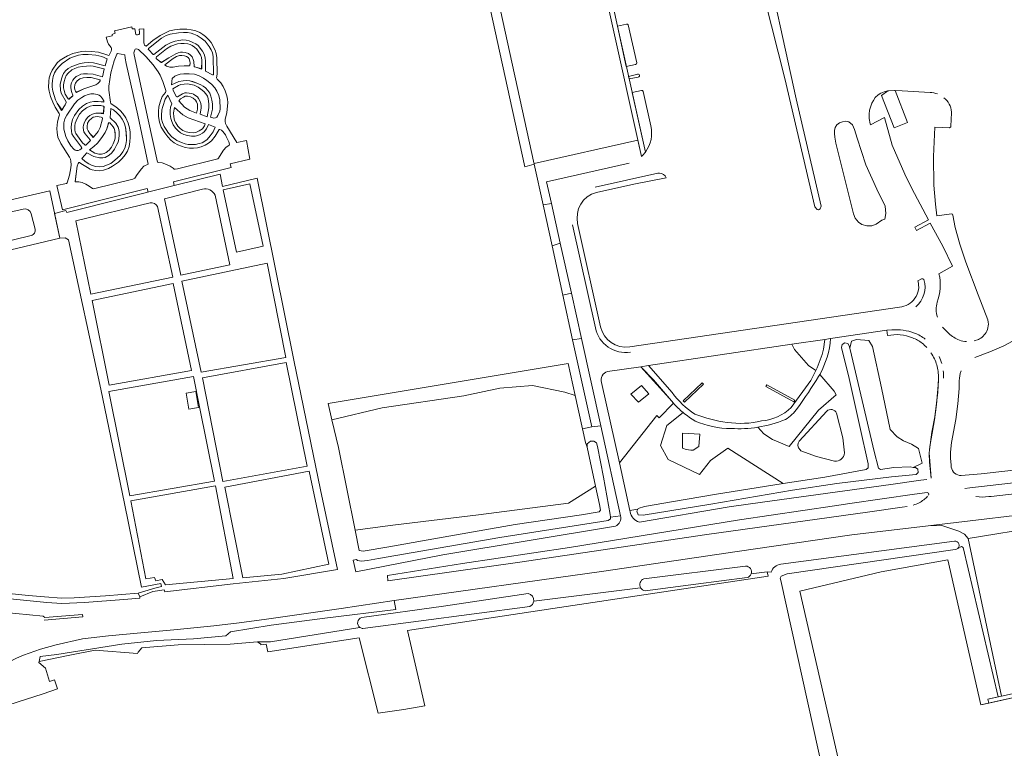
# Model space of a CAD drawing. Header units: metres. Extents: x 209813 to 223847, y 571801 to 587119.
# Tile 308 of 656: x 220373 to 220684, y 576480 to 576710. Entities that reach past the tile are written whole.
import ezdxf

# ---------------------------------------------------------------- set-up
doc = ezdxf.new("R2010")
doc.units = ezdxf.units.M
for name, color, linetype, lineweight in [('B-RO-GR-BEPLANTING_CULTUUR_BOSPLANTSOEN-GV', 8, 'Continuous', 0), ('B-RO-GR-BEPLANTING_CULTUUR_HEESTERS-GV', 8, 'Continuous', 0), ('B-RO-GR-BEPLANTING_CULTUUR_ROOS-GV', 8, 'Continuous', 0), ('B-RO-GR-GRAS-GV', 8, 'Continuous', 0), ('B-RO-GR-GROENVOORZIENING-GV', 8, 'Continuous', 0), ('B-RO-GR-HAAG-GV', 8, 'Continuous', 0), ('B-RO-OG-TERREIN_CULTUURSCHEIDING-GV', 8, 'Continuous', 0), ('B-RO-OG-TERREIN_ONBEGROEID-GV', 8, 'Continuous', 0), ('B-RO-OG-WATER_GREPPEL-GV', 8, 'Continuous', 0), ('B-RO-OG-WEG-GV', 8, 'Continuous', 0), ('B-RO-VH-VERHARDING_HALFVERHARDING-GV', 8, 'Continuous', 0), ('B-RO-VH-VERHARDING_HALFVERHARDING_GRIND-GV', 8, 'Continuous', 0), ('B-RO-VH-VERHARDING_OPEN-GV', 8, 'Continuous', 0), ('B-RO-VH-VERHARDING_PUIN-GV', 8, 'Continuous', 0), ('B-RO-VH-VERHARDING_TEGEL-GV', 8, 'Continuous', 0)]:
    doc.layers.add(name, color=color, linetype=linetype, lineweight=lineweight)

msp = doc.modelspace()

# ---------------------------------------------------------------- linework, layer by layer
at = {"layer": 'B-RO-GR-BEPLANTING_CULTUUR_BOSPLANTSOEN-GV', "flags": 128}
for points in [[(220655.171, 576568.686), (220657.983, 576570.049), (220656.827, 576574.672), (220654.708, 576576.021), (220652.107, 576577.08), (220650.181, 576578.332), (220647.966, 576580.644), (220645.172, 576593.839), (220642.379, 576606.842), (220641.223, 576608.768), (220637.274, 576609.057), (220635.733, 576608.576), (220635.168, 576606.316), (220635.726, 576604.122), (220642.823, 576573.652), (220644.255, 576568.386), (220644.839, 576568.05), (220649.082, 576568.618), (220654.21, 576568.799)], [(220470.202, 576588.852), (220471.412, 576583.738), (220487.284, 576587.537), (220513.133, 576591.278), (220524.527, 576593.659), (220534.901, 576594.509), (220545.104, 576592.468), (220548.323, 576591.396), (220546.1, 576601.532)], [(220480.086, 576542.405), (220481.371, 576542.244), (220489.459, 576543.582), (220504.866, 576546.279), (220529.38, 576550.626), (220550.366, 576553.701), (220555.914, 576554.665), (220556.3, 576555.115), (220556.056, 576556.919), (220554.788, 576562.781), (220546.275, 576557.408), (220517.829, 576553.628), (220490.679, 576550.401), (220478.792, 576548.791)]]:
    msp.add_lwpolyline(points, close=True, dxfattribs=at)
for points in [[(220579.409, 576588.93), (220574.895, 576584.321), (220574.121, 576585.094), (220562.325, 576570.062), (220565.666, 576555.058)], [(220565.666, 576555.058), (220568.117, 576555.48), (220568.225, 576555.703), (220570.265, 576556.297), (220579.389, 576557.898), (220592.406, 576560.136), (220614.081, 576563.534), (220596.562, 576574.703), (220591.145, 576570.834), (220587.608, 576566.412), (220577.769, 576571.166), (220575.337, 576575.587), (220577.327, 576581.889), (220582.486, 576585.997)], [(220615.34, 576535.031), (220613.475, 576534.268), (220613.092, 576533.679), (220613.346, 576532.898), (220637.153, 576425.095), (220642.82, 576426.714), (220641.293, 576433.928), (220619.414, 576529.545), (220645.092, 576535.686), (220666.178, 576539.49), (220676.617, 576493.682), (220679.063, 576494.22), (220678.795, 576495.483), (220682.036, 576496.191), (220671.042, 576543.341), (220670.469, 576543.708), (220669.259, 576543.04)], [(220668.913, 576542.849), (220668.492, 576542.722), (220615.34, 576535.031)], [(220541.311, 576524.043), (220609.373, 576534.281), (220609.064, 576535.642), (220603.932, 576534.998)], [(220602.702, 576533.856), (220586.513, 576531.752), (220570.452, 576529.63)], [(220480.315, 576518.071), (220452.063, 576513.57), (220447.92, 576513.526), (220448.955, 576512.808), (220449.006, 576512.6), (220450.648, 576512.784), (220451.192, 576510.448), (220480.087, 576514.834), (220486.014, 576491.059), (220494.221, 576492.163), (220500.834, 576493.321), (220495.339, 576517.128), (220541.311, 576524.043)], [(220534.004, 576524.735), (220481.258, 576517.738)]]:
    msp.add_lwpolyline(points, dxfattribs=at)
at = {"layer": 'B-RO-GR-BEPLANTING_CULTUUR_BOSPLANTSOEN-GV'}
for points in [[(220582.486, 576585.997, -0.036268), (220579.409, 576588.93)], [(220669.259, 576543.04, -0.0773961), (220668.913, 576542.849)], [(220603.932, 576534.998, -0.2403169), (220602.702, 576533.856)], [(220570.452, 576529.63, -0.2266055), (220569.029, 576530.62)], [(220535.239, 576526.381, -0.2528919), (220534.004, 576524.735)], [(220481.258, 576517.738, -0.145488), (220480.315, 576518.071)]]:
    msp.add_lwpolyline(points, format="xyb", dxfattribs=at)
at = {"layer": 'B-RO-GR-BEPLANTING_CULTUUR_HEESTERS-GV', "flags": 128}
for points in [[(220564.537, 576708.722), (220561.691, 576708.058), (220564.51, 576695.358), (220567.417, 576695.913)], [(220567.793, 576696.496), (220565.141, 576708.441)], [(220568.172, 576692.848), (220565.231, 576692.111), (220565.385, 576691.418), (220568.252, 576691.907)], [(220568.704, 576692.391), (220568.681, 576692.495)], [(220569.259, 576687.772), (220566.352, 576687.065), (220570.529, 576668.248)], [(220572.22, 576676.553), (220569.795, 576687.476)], [(220569.292, 576666.901), (220568.159, 576672.005), (220535.326, 576664.673), (220535.367, 576664.485)], [(220535.367, 576664.485), (220538.186, 576651.631), (220540.837, 576652.083), (220539.323, 576658.911), (220565.388, 576664.746)], [(220606.038, 576581.347), (220607.948, 576579.235), (220610.712, 576577.467), (220616.018, 576575.256), (220625.304, 576586.753), (220630.831, 576591.617), (220630.168, 576592.722), (220625.693, 576598.049), (220625.315, 576597.382)]]:
    msp.add_lwpolyline(points, dxfattribs=at)
at = {"layer": 'B-RO-GR-BEPLANTING_CULTUUR_HEESTERS-GV'}
for points in [[(220565.141, 576708.441, 0.338536), (220564.537, 576708.722)], [(220567.417, 576695.913, 0.3302469), (220567.793, 576696.496)], [(220568.252, 576691.907, 1.0514794), (220568.046, 576692.947)], [(220569.795, 576687.476, 0.3800788), (220569.259, 576687.772)], [(220570.529, 576668.248, 0.2277405), (220572.22, 576676.553)], [(220625.315, 576597.382, -0.0211127), (220618.576, 576587.365)], [(220618.576, 576587.365, -0.0939347), (220614.78, 576583.762)]]:
    msp.add_lwpolyline(points, format="xyb", dxfattribs=at)
at = {"layer": 'B-RO-GR-BEPLANTING_CULTUUR_HEESTERS-GV', "flags": 128}
for points in [[(220543.636, 576639.465), (220541.032, 576638.651), (220544.442, 576623.102), (220547.137, 576623.679)], [(220547.541, 576608.968), (220553.567, 576581.488), (220556.43, 576581.777), (220550.301, 576609.41)]]:
    msp.add_lwpolyline(points, close=True, dxfattribs=at)
at = {"layer": 'B-RO-GR-BEPLANTING_CULTUUR_ROOS-GV', "flags": 128}
msp.add_lwpolyline([(220626.882, 576606.03), (220627.309, 576609.109), (220616.836, 576607.557), (220617.676, 576605.877), (220622.098, 576600.902), (220624.455, 576599.302)], dxfattribs=at)
at = {"layer": 'B-RO-GR-BEPLANTING_CULTUUR_ROOS-GV'}
msp.add_lwpolyline([(220624.455, 576599.302, 0.0402909), (220626.882, 576606.03)], format="xyb", dxfattribs=at)
at = {"layer": 'B-RO-GR-GRAS-GV', "flags": 128}
for points in [[(220660.543, 576687.127), (220651.736, 576687.645), (220649.512, 576687.758), (220653.421, 576677.603), (220649.235, 576675.99), (220645.172, 576686.136), (220647.201, 576687.59), (220646.012, 576687.355), (220644.933, 576686.933), (220644.081, 576686.389), (220643.229, 576685.525), (220642.619, 576684.616), (220642.131, 576683.737), (220641.397, 576681.492), (220641.302, 576680.277), (220641.314, 576678.865), (220641.629, 576677.179), (220641.719, 576676.894)], [(220667.106, 576676.419), (220667.283, 576680.674), (220667.276, 576680.917)], [(220641.719, 576676.894), (220646.126, 576679.17), (220648.542, 576670.519), (220652.543, 576661.293), (220654.799, 576656.791), (220660.077, 576646.898), (220655.694, 576644.524), (220656.289, 576643.467), (220660.575, 576645.826), (220664.536, 576638.604), (220667.632, 576632.208), (220663.354, 576629.87)], [(220667.256, 576648.734), (220662.719, 576648.166), (220662.232, 576651.856), (220661.735, 576657.85), (220661.655, 576666.846), (220662.019, 576676.161), (220666.623, 576675.997)], [(220678.949, 576614.543), (220678.741, 576615.292), (220675.686, 576623.204), (220671.844, 576633.502), (220669.932, 576639.232), (220668.518, 576644.504), (220667.781, 576648.354)], [(220664.511, 576613.012), (220666.459, 576610.962)], [(220674.426, 576608.688), (220675.835, 576609.07), (220676.144, 576609.231)]]:
    msp.add_lwpolyline(points, dxfattribs=at)
at = {"layer": 'B-RO-GR-GRAS-GV'}
for points in [[(220662.873, 576686.646, 0.0810295), (220660.543, 576687.127)], [(220667.276, 576680.917, 0.2207832), (220664.893, 576685.473)], [(220666.623, 576675.997, 0.4296001), (220667.106, 576676.419)], [(220667.781, 576648.354, 0.4095257), (220667.256, 576648.734)], [(220663.354, 576629.87, -0.1488446), (220662.774, 576620.825)], [(220662.774, 576620.825, 0.1442822), (220662.858, 576616.139)], [(220676.144, 576609.231, 0.1740358), (220678.645, 576612.213)], [(220678.645, 576612.213, 0.1081061), (220678.949, 576614.543)], [(220666.459, 576610.962, 0.0929682), (220669.81, 576608.878)], [(220669.81, 576608.878, 0.0714759), (220672.074, 576608.418)]]:
    msp.add_lwpolyline(points, format="xyb", dxfattribs=at)
at = {"layer": 'B-RO-GR-GRAS-GV', "flags": 128}
msp.add_lwpolyline([(220630.773, 576671.103), (220636.335, 576648.771), (220636.878, 576647.358), (220637.892, 576646.141), (220638.998, 576645.364), (220640.576, 576644.935), (220642.14, 576644.991), (220643.477, 576645.474), (220645.333, 576646.729), (220646.229, 576647.061), (220646.522, 576648.837), (220646.3, 576651.16), (220643.687, 576656.587), (220640.245, 576664.308), (220637.488, 576672.711), (220636.644, 576675.385), (220635.965, 576676.859), (220634.844, 576677.803), (220633.842, 576678.049), (220632.87, 576677.884), (220631.943, 576677.477), (220631.076, 576676.887), (220630.558, 576676.099), (220630.313, 576675.143), (220630.325, 576674.171), (220630.444, 576672.987)], close=True, dxfattribs=at)
at = {"layer": 'B-RO-GR-GROENVOORZIENING-GV'}
msp.add_lwpolyline([(220376.393, 576641.946, 0.4147032), (220377.604, 576643.951)], format="xyb", dxfattribs=at)
at = {"layer": 'B-RO-GR-GROENVOORZIENING-GV', "flags": 128}
msp.add_lwpolyline([(220364.659, 576639.084), (220376.393, 576641.946)], dxfattribs=at)
for points in [[(220588.949, 576594.984), (220588.537, 576595.42), (220582.501, 576589.718), (220582.913, 576589.282)], [(220617.788, 576589.952), (220608.893, 576594.768), (220608.607, 576594.241), (220617.502, 576589.424)], [(220695.951, 576497.938), (220782.865, 576517.068), (220799.961, 576520.928), (220799.704, 576522.216), (220739.306, 576508.901), (220724.859, 576505.736), (220708.036, 576501.874), (220678.795, 576495.483), (220679.063, 576494.22)]]:
    msp.add_lwpolyline(points, close=True, dxfattribs=at)
at = {"layer": 'B-RO-GR-HAAG-GV', "flags": 128}
msp.add_lwpolyline([(220608.893, 576594.768), (220608.607, 576594.241), (220617.502, 576589.424), (220617.788, 576589.952)], close=True, dxfattribs=at)
at = {"layer": 'B-RO-OG-TERREIN_CULTUURSCHEIDING-GV', "flags": 128}
for points in [[(220417.607, 576704.281), (220413.425, 576701.017), (220413.373, 576700.829), (220413.533, 576700.548), (220414.934, 576699.134), (220415.101, 576699.144), (220418.962, 576702.093), (220420.662, 576702.901), (220421.878, 576703.291), (220423.072, 576703.571), (220424.307, 576703.695), (220425.379, 576703.615), (220426.298, 576703.456), (220427.489, 576702.944), (220428.433, 576702.435), (220429.123, 576701.945), (220430.552, 576700.182), (220431.036, 576699.254), (220431.37, 576698.094), (220431.485, 576697.03), (220431.437, 576694.088), (220431.527, 576693.854), (220433.653, 576692.643), (220433.898, 576692.65), (220433.994, 576692.783), (220433.886, 576698.435), (220433.645, 576699.641), (220433.311, 576700.539), (220432.645, 576701.651), (220431.349, 576703.283), (220430.134, 576704.299), (220428.796, 576705.139), (220427.813, 576705.537), (220426.924, 576705.813), (220425.824, 576706.012), (220424.528, 576706.061), (220422.941, 576705.976), (220420.284, 576705.494), (220419.031, 576705.084)], [(220420.505, 576701.713), (220419.174, 576700.868), (220415.983, 576698.326), (220415.842, 576698.1), (220415.916, 576697.869), (220416.492, 576697.282), (220417.564, 576696.556), (220419.846, 576698.084), (220422.051, 576699.322), (220422.841, 576699.677), (220423.538, 576699.818), (220424.225, 576699.893), (220425.052, 576699.79), (220426.144, 576699.439), (220426.764, 576698.942), (220427.208, 576698.383), (220427.618, 576697.572), (220427.765, 576696.868), (220427.847, 576695.359), (220427.969, 576695.222), (220428.381, 576695.142), (220430.321, 576694.542), (220430.324, 576697.259), (220430.185, 576698.123), (220429.908, 576698.959), (220428.737, 576700.823), (220428.032, 576701.452), (220427.302, 576702.001), (220426.677, 576702.244), (220425.865, 576702.458), (220424.763, 576702.618), (220423.722, 576702.609), (220422.646, 576702.445)], [(220406.314, 576679.107), (220407.008, 576677.457), (220407.474, 576675.939), (220407.656, 576674.577), (220407.71, 576673.046), (220407.595, 576671.573), (220407.326, 576670.065), (220406.792, 576668.58), (220406.109, 576667.392), (220405.158, 576666.214), (220403.956, 576665.065), (220402.088, 576663.815), (220400.84, 576663.143), (220399.223, 576662.607), (220397.859, 576662.402), (220396.775, 576662.497), (220395.695, 576662.704), (220394.98, 576662.937), (220394.144, 576663.371), (220392.074, 576664.654), (220391.672, 576664.988), (220391.347, 576664.958), (220391.191, 576664.688), (220390.939, 576663.805), (220390.286, 576658.929), (220391.454, 576658.893), (220392.473, 576658.649), (220393.606, 576658.147), (220394.667, 576657.534), (220395.764, 576656.77), (220396.035, 576656.627), (220408.5, 576659.753), (220409.187, 576660.002), (220409.868, 576661.162), (220411.248, 576663.016), (220412.011, 576663.829), (220413.315, 576664.414), (220410.052, 576679.981), (220406.353, 576696.312), (220406.084, 576697.932), (220405.994, 576699.006), (220403.648, 576699.424), (220403.475, 576699.249), (220402.576, 576697.097), (220401.576, 576693.285), (220400.961, 576689.154), (220400.93, 576687.897), (220401.398, 576684.039), (220401.5, 576683.663), (220401.646, 576683.514), (220403.154, 576682.553), (220404.511, 576681.374), (220405.334, 576680.472)], [(220416.698, 576665.005), (220417.753, 576664.913), (220418.659, 576664.598), (220420.269, 576663.865), (220421.287, 576663.179), (220421.595, 576662.921), (220421.837, 576662.842), (220422.645, 576662.952), (220435.334, 576666.15), (220435.582, 576666.37), (220436.384, 576667.779), (220437.167, 576668.881), (220438.014, 576669.813), (220438.821, 576670.35), (220438.951, 576670.482), (220439.03, 576670.754), (220438.809, 576671.481), (220438.051, 576673.202), (220437.763, 576673.709), (220436.927, 576674.817), (220436.511, 576675.232), (220435.994, 576675.468), (220435.784, 576675.468), (220434.496, 576673.312), (220433.328, 576671.883), (220432.395, 576671.097), (220431.368, 576670.459), (220430.09, 576669.94), (220428.918, 576669.645), (220427.66, 576669.488), (220426.383, 576669.508), (220425.084, 576669.729), (220422.697, 576670.569), (220421.549, 576671.221), (220420.486, 576672.054), (220419.517, 576673.094), (220418.57, 576674.357), (220417.493, 576676.173), (220416.901, 576677.767), (220416.582, 576679.545), (220416.59, 576681.109), (220416.764, 576682.599), (220417.171, 576684.087), (220417.826, 576685.86), (220418.807, 576687.105), (220418.934, 576687.4), (220418.89, 576687.701), (220417.935, 576690.627), (220417.159, 576692.54), (220416.48, 576693.646), (220414.903, 576695.798), (220412.629, 576698.465), (220410.263, 576700.646), (220409.953, 576700.828), (220409.512, 576700.882), (220409.218, 576700.802), (220409.113, 576700.616), (220408.836, 576699.62), (220408.924, 576699.056), (220413.34, 576678.505), (220416.328, 576665.065)], [(220384.027, 576684.806), (220384.55, 576683.747), (220386.151, 576681.48), (220387.143, 576683.209), (220387.438, 576683.896), (220387.452, 576684.119), (220385.881, 576686.853), (220385.65, 576687.843), (220385.579, 576689.625), (220385.905, 576691.456), (220386.219, 576692.325), (220386.58, 576693.079), (220387.232, 576693.994), (220388.073, 576694.701), (220389.191, 576695.371), (220391.829, 576696.316), (220393.098, 576696.526), (220394.431, 576696.607), (220396.09, 576696.471), (220399.786, 576695.575), (220400.36, 576697.794), (220398.715, 576698.453), (220396.818, 576698.864), (220394.409, 576699.081), (220392.662, 576699.098), (220391.365, 576698.856), (220390.1, 576698.482), (220388.615, 576697.926), (220386.146, 576696.303), (220385.184, 576695.373), (220384.376, 576694.418), (220383.755, 576693.298), (220383.34, 576692.179), (220383.092, 576690.889), (220382.971, 576689.71), (220382.979, 576688.801), (220383.208, 576687.505)], [(220422.342, 576698.464), (220421.303, 576697.878), (220418.6, 576695.839), (220418.688, 576695.707), (220419.169, 576695.381), (220420.166, 576695.097), (220421.266, 576695.093), (220422.89, 576695.396), (220426.551, 576695.643), (220426.614, 576696.346), (220426.565, 576697.034), (220426.322, 576697.711), (220426.002, 576698.156), (220425.479, 576698.458), (220424.793, 576698.72), (220424.029, 576698.8), (220423.247, 576698.768)], [(220399.452, 576694.494), (220399.331, 576694.597), (220395.988, 576695.4), (220395.085, 576695.542), (220392.592, 576695.371), (220391.21, 576695.111), (220390.166, 576694.736), (220389.218, 576694.238), (220388.064, 576693.258), (220387.422, 576692.444), (220387.089, 576691.622), (220386.758, 576690.581), (220386.593, 576689.497), (220386.602, 576688.557), (220386.754, 576687.736), (220387.139, 576686.63), (220388.039, 576685.095), (220388.33, 576684.982), (220389.512, 576686.101), (220389.547, 576686.316), (220389.258, 576687.057), (220389.041, 576687.861), (220388.91, 576688.783), (220388.951, 576689.414), (220389.161, 576690.181), (220389.54, 576691.036), (220389.982, 576691.581), (220390.589, 576692.127), (220391.294, 576692.521), (220392.106, 576692.85), (220392.922, 576693.011), (220394.215, 576693.025), (220396.007, 576692.881), (220398.881, 576692.096)], [(220390.331, 576687.504), (220390.678, 576687.092), (220393.04, 576688.261), (220396.794, 576689.501), (220397.47, 576689.965), (220397.952, 576690.472), (220398.192, 576690.785), (220398.206, 576691.005), (220398.097, 576691.16), (220395.299, 576691.805), (220393.982, 576691.819), (220392.818, 576691.706), (220391.794, 576691.398), (220390.919, 576690.785), (220390.418, 576690.084), (220390.184, 576689.497), (220390.089, 576688.656), (220390.138, 576687.969)], [(220422.499, 576692.624), (220421.771, 576692.251), (220420.968, 576691.571), (220420.767, 576689.485), (220422.994, 576690.579), (220424.377, 576690.831), (220425.57, 576690.866), (220426.555, 576690.797), (220428.742, 576690.053), (220429.966, 576689.543), (220430.762, 576689.063), (220431.436, 576688.549), (220432.238, 576687.708), (220432.832, 576686.885), (220433.209, 576685.93), (220433.511, 576684.701), (220433.702, 576683.525), (220433.738, 576682.722), (220433.657, 576681.891), (220433.081, 576679.31), (220434.085, 576679.049), (220434.642, 576679.128), (220435.017, 576679.287), (220435.421, 576679.804), (220435.959, 576681.242), (220436.142, 576681.994), (220436.018, 576684.762), (220435.742, 576686.136), (220435.032, 576687.548), (220434.38, 576688.573), (220433.384, 576689.709), (220431.906, 576690.895), (220430.864, 576691.611), (220429.455, 576692.337), (220427.946, 576692.855), (220426.337, 576693.044), (220424.628, 576693.046), (220423.488, 576692.873)], [(220394.371, 576686.494), (220393.203, 576686.058), (220392.353, 576685.556), (220391.1, 576684.641), (220390.103, 576683.486), (220387.596, 576679.93), (220387.019, 576678.755), (220386.704, 576677.555), (220386.735, 576675.494), (220386.963, 576674.324), (220387.33, 576673.211), (220387.939, 576671.84), (220388.855, 576670.296), (220389.804, 576669.245), (220390.3, 576668.856), (220390.73, 576668.798), (220391.271, 576668.796), (220391.766, 576668.976), (220392.165, 576669.274), (220392.354, 576669.604), (220392.238, 576669.825), (220389.702, 576673.18), (220389.259, 576674.039), (220389.077, 576674.932), (220388.971, 576676.071), (220389.124, 576677.249), (220389.439, 576678.564), (220390.079, 576679.871), (220391.421, 576681.745), (220392.579, 576682.816), (220393.9, 576683.658), (220395.066, 576684.068), (220396.189, 576684.254), (220397.589, 576684.254), (220399.373, 576684.196), (220399.314, 576684.525), (220398.783, 576685.325), (220398.249, 576685.991), (220397.848, 576686.237), (220397.183, 576686.44), (220396.125, 576686.639), (220395.176, 576686.652)], [(220424.484, 576685.637), (220423.613, 576685.073), (220423.026, 576684.449), (220424.876, 576682.427), (220426.535, 576681.401), (220428.638, 576680.554), (220428.949, 576681.79), (220428.966, 576682.852), (220428.901, 576683.439), (220428.679, 576684.12), (220428.299, 576684.692), (220427.618, 576685.313), (220426.783, 576685.734), (220425.76, 576685.947), (220425.072, 576685.911)], [(220390.241, 576674.609), (220390.433, 576674.103), (220392.562, 576671.243), (220393.219, 576670.646), (220393.472, 576670.457), (220393.693, 576670.482), (220395.077, 576671.951), (220395.051, 576672.137), (220393.445, 576674.022), (220393.057, 576674.698), (220392.88, 576675.192), (220392.797, 576676.12), (220392.897, 576676.738), (220393.104, 576677.444), (220393.572, 576678.365), (220394.257, 576679.279), (220394.899, 576679.822), (220395.804, 576680.245), (220396.799, 576680.54), (220397.677, 576680.601), (220399.274, 576680.535), (220399.377, 576682.778), (220398.404, 576682.967), (220396.918, 576683.04), (220396.013, 576682.995), (220395.053, 576682.77), (220393.896, 576682.263), (220392.593, 576681.322), (220391.63, 576680.211), (220390.864, 576678.863), (220390.29, 576677.456), (220390.119, 576676.555), (220390.14, 576675.425)], [(220394.013, 576668.085), (220392.447, 576666.398), (220392.346, 576666.246), (220393.395, 576665.328), (220394.591, 576664.609), (220395.69, 576664.094), (220396.776, 576663.774), (220398.072, 576663.639), (220399.121, 576663.713), (220401.562, 576664.729), (220402.852, 576665.711), (220404.499, 576667.234), (220405.351, 576668.348), (220405.948, 576669.53), (220406.3, 576670.707), (220406.527, 576671.965), (220406.421, 576674.529), (220406.22, 576676.208), (220405.76, 576677.501), (220405.175, 576678.68), (220404.352, 576679.754), (220403.486, 576680.69), (220402.361, 576681.671), (220401.585, 576682.076), (220401.288, 576679.132), (220403.136, 576677.391), (220403.833, 576676.202), (220404.065, 576675.422), (220404.165, 576674.631), (220404.175, 576673.639), (220404.041, 576672.503), (220403.829, 576671.456), (220403.486, 576670.634), (220402.73, 576669.168), (220401.896, 576668.082), (220400.972, 576667.292), (220399.711, 576666.601), (220399.052, 576666.418), (220397.938, 576666.435), (220396.129, 576666.848)], [(220430.479, 576675.632), (220431.133, 576676.546), (220431.367, 576677.178), (220425.958, 576679.147), (220424.274, 576680.061), (220421.651, 576682.413), (220421.394, 576680.677), (220421.428, 576679.433), (220421.676, 576678.305), (220422.048, 576677.548), (220422.769, 576676.456), (220423.464, 576675.722), (220424.334, 576675.134), (220425.356, 576674.638), (220426.416, 576674.444), (220427.532, 576674.386), (220428.443, 576674.486), (220429.494, 576674.949)], [(220394.353, 576675.031), (220394.865, 576674.106), (220396.07, 576672.99), (220396.626, 576673.63), (220397.504, 576674.837), (220398.155, 576676.068), (220398.944, 576678.771), (220398.897, 576679.089), (220398.755, 576679.232), (220398.51, 576679.362), (220397.9, 576679.455), (220397.214, 576679.51), (220395.996, 576679.266), (220395.392, 576678.927), (220394.742, 576678.255), (220394.207, 576677.428), (220394.022, 576676.418), (220394.087, 576675.663)], [(220397.308, 576671.151), (220396.203, 576670.092), (220394.835, 576668.962), (220396.541, 576667.898), (220397.758, 576667.642), (220398.636, 576667.626), (220399.397, 576667.789), (220400.031, 576668.106), (220400.986, 576668.913), (220401.753, 576669.888), (220402.314, 576670.886), (220402.707, 576671.923), (220402.898, 576672.667), (220402.93, 576674.224), (220402.863, 576675.043), (220402.624, 576675.725), (220402.32, 576676.239), (220401.265, 576677.533), (220400.856, 576677.574), (220400.29, 576675.609), (220399.735, 576674.435), (220398.731, 576672.901)], [(220449.695, 576638.533), (220445.454, 576658.248), (220437.054, 576656.4), (220441.296, 576636.686)], [(220538.186, 576651.631), (220541.032, 576638.651), (220543.636, 576639.465), (220540.837, 576652.083)], [(220456.848, 576603.407), (220450.995, 576633.223), (220424.002, 576627.478), (220430.081, 576598.728)], [(220427.031, 576599.293), (220421.282, 576626.784), (220395.603, 576621.356), (220401.007, 576594.645)], [(220547.541, 576608.968), (220550.301, 576609.41), (220547.137, 576623.679), (220544.442, 576623.102)], [(220478.792, 576548.791), (220490.679, 576550.401), (220517.829, 576553.628), (220546.275, 576557.408), (220554.788, 576562.781), (220552.135, 576575.053), (220551.58, 576576.541), (220548.323, 576591.396), (220545.104, 576592.468), (220534.901, 576594.509), (220524.527, 576593.659), (220513.133, 576591.278), (220487.284, 576587.537), (220471.412, 576583.738), (220473.501, 576574.908)], [(220588.537, 576595.42), (220588.949, 576594.984), (220582.913, 576589.282), (220582.501, 576589.718)], [(220425.331, 576592.102), (220428.38, 576592.658), (220429.302, 576587.605), (220426.253, 576587.049)], [(220582.3, 576579.48), (220587.717, 576579.197), (220587.467, 576575.276), (220585.656, 576574.105), (220584.919, 576574.086), (220583.417, 576574.351), (220582.3, 576574.748)], [(220455.582, 576534.958), (220470.478, 576538.118), (220464.2, 576567.506), (220437.554, 576562.473), (220443.252, 576533.796)], [(220440.26, 576533.599), (220434.661, 576562.814), (220407.864, 576558.086), (220412.637, 576533.431), (220415.358, 576533.877), (220415.8, 576532.785), (220417.791, 576533.239), (220418.792, 576531.518)], [(220695.951, 576497.938), (220676.617, 576493.682), (220666.178, 576539.49), (220645.092, 576535.686), (220619.414, 576529.545), (220641.293, 576433.928), (220688.87, 576444.685), (220688.031, 576449.323), (220692.773, 576450.517), (220692.702, 576450.85), (220698.879, 576452.172), (220699.81, 576447.824), (220704.438, 576449.168), (220705.737, 576445.271), (220707.965, 576445.775), (220706.282, 576449.905)]]:
    msp.add_lwpolyline(points, close=True, dxfattribs=at)
for points in [[(220430.498, 576656.584), (220418.47, 576653.517), (220423.642, 576629.442), (220439.161, 576632.713), (220434.565, 576654.68)], [(220719.105, 576612.091), (220712.737, 576612.208), (220701.402, 576612.876), (220698.381, 576612.831), (220696.464, 576612.521), (220687.957, 576609.285), (220683.882, 576607.12), (220679.392, 576605.176), (220674.709, 576603.431)], [(220647.1, 576610.315), (220646.851, 576611.969), (220629.093, 576609.373)], [(220582.486, 576585.997), (220577.327, 576581.889), (220575.337, 576575.587), (220577.769, 576571.166), (220587.608, 576566.412), (220591.145, 576570.834), (220596.562, 576574.703), (220614.081, 576563.534), (220627.228, 576565.596), (220640.329, 576567.95), (220640.95, 576568.532), (220640.988, 576569.768), (220638.361, 576581.601), (220634.913, 576596.794), (220632.529, 576606.555), (220632.75, 576607.49), (220633.553, 576607.971), (220634.488, 576607.784), (220634.986, 576607.03), (220635.168, 576606.316), (220635.733, 576608.576), (220637.274, 576609.057), (220641.223, 576608.768), (220642.379, 576606.842), (220645.172, 576593.839), (220647.966, 576580.644), (220650.181, 576578.332), (220652.107, 576577.08), (220654.708, 576576.021), (220656.827, 576574.672), (220657.983, 576570.049), (220655.171, 576568.686), (220655.979, 576568.591), (220656.612, 576568.105), (220656.791, 576567.018), (220656.121, 576566.37), (220648.303, 576565.682), (220631.095, 576563.594), (220617.093, 576561.444), (220591.242, 576557.101), (220569.804, 576553.61), (220568.268, 576553.683), (220567.788, 576554.803), (220568.117, 576555.48), (220565.666, 576555.058), (220565.753, 576554.669)], [(220616.632, 576587.571), (220622.847, 576596.107), (220624.455, 576599.302), (220622.098, 576600.902), (220617.676, 576605.877), (220616.836, 576607.557), (220571.551, 576600.847), (220579.015, 576592.282)], [(220562.325, 576570.062), (220574.121, 576585.094), (220574.895, 576584.321), (220579.409, 576588.93), (220573.083, 576596.278), (220569.098, 576600.483), (220558.602, 576598.916)], [(220625.693, 576598.049), (220630.168, 576592.722), (220630.831, 576591.617), (220625.304, 576586.753), (220616.018, 576575.256), (220610.712, 576577.467), (220607.948, 576579.235), (220606.038, 576581.347)], [(220660.836, 576565.302), (220660.31, 576572.056), (220660.299, 576573.162), (220660.48, 576575.301), (220661.906, 576583.729), (220662.611, 576588.579), (220663.146, 576595.9), (220663.178, 576596.861)], [(220556.661, 576595.496), (220562.325, 576570.062)], [(220669.745, 576596.054), (220669.696, 576593.576), (220669.315, 576588.758), (220668.644, 576583.817), (220667.335, 576576.48), (220667.024, 576573.471), (220667.022, 576571.471), (220667.151, 576569.47), (220667.232, 576568.725)], [(220619.139, 576576.992), (220627.86, 576586.442)], [(220630.984, 576585.811), (220632.961, 576577.977), (220633.498, 576573.22)], [(220552.135, 576575.053), (220552.089, 576576.122), (220553.177, 576576.903), (220554.263, 576576.999), (220555.063, 576576.478), (220555.425, 576575.224), (220557.325, 576565.598), (220559.434, 576553.75), (220559.482, 576552.952), (220562.72, 576553.412), (220556.43, 576581.777), (220553.567, 576581.488), (220550.638, 576580.838)], [(220630.32, 576570.64), (220624.633, 576572.093), (220619.721, 576573.945), (220619.455, 576574.198)], [(220670.386, 576566.114), (220676.636, 576566.678), (220693.519, 576568.58), (220710.888, 576570.729), (220715.376, 576571.256), (220715.372, 576571.417), (220720.587, 576572.193)], [(220568.648, 576551.404), (220597.052, 576556.259), (220607.587, 576557.651), (220648.112, 576563.25), (220657.621, 576564.662), (220659.487, 576564.868)], [(220700.93, 576561.94), (220700.513, 576565.478), (220685.979, 576563.725), (220673.148, 576562.225), (220671.505, 576562.048)], [(220659.595, 576560.719), (220655.63, 576560.187), (220635.169, 576557.223), (220630.373, 576556.481), (220600.315, 576552.113), (220546.572, 576543.322), (220512.721, 576538.336), (220489.006, 576534.504), (220489.11, 576532.811), (220530.139, 576538.574), (220589.952, 576547.422), (220640.747, 576554.517), (220651.715, 576556.123), (220653.252, 576556.31)], [(220679.059, 576559.508), (220679.856, 576559.452), (220700.93, 576561.94)], [(220669.259, 576543.04), (220670.469, 576543.708), (220671.042, 576543.341), (220682.036, 576496.191), (220683.12, 576496.428), (220672.539, 576546.161), (220671.404, 576547.582), (220669.659, 576548.556), (220664.223, 576550.262), (220659.933, 576550.201), (220635.75, 576547.344), (220599.603, 576542.138), (220557.449, 576535.886), (220491.164, 576526.564), (220491.63, 576523.818), (220469.242, 576521.017), (220452.216, 576518.781), (220439.342, 576516.71), (220437.899, 576515.482), (220427.658, 576514.538), (220416.008, 576513.985), (220405.059, 576512.869), (220384.503, 576509.604), (220379.261, 576508.944), (220378.903, 576507.323), (220388.589, 576509.347), (220396.59, 576510.899), (220410.023, 576509.833), (220410.198, 576510.313), (220411.395, 576511.667), (220422.853, 576512.611), (220439.298, 576512.866), (220447.92, 576513.526), (220452.063, 576513.57), (220480.315, 576518.071)], [(220613.327, 576538.123), (220668.296, 576545.324)], [(220570.013, 576533.485), (220602.227, 576537.488)], [(220603.932, 576534.998), (220609.064, 576535.642), (220610.318, 576535.52)], [(220480.864, 576521.286), (220506.754, 576524.831), (220533.429, 576528.841)], [(220535.239, 576526.381), (220569.029, 576530.62)], [(220491.164, 576526.564), (220474.399, 576524.037), (220450.72, 576520.75), (220442.101, 576519.57), (220434.083, 576518.631), (220421.464, 576517.34), (220412.14, 576516.531), (220400.8, 576515.446), (220392.572, 576514.459), (220384.215, 576512.628), (220379.321, 576511.253), (220373.898, 576509.318), (220371.709, 576508.344), (220359.117, 576501.818), (220359.396, 576500.816), (220359.522, 576500.092)], [(220380.47, 576520.419), (220392.661, 576521.406), (220392.589, 576522.205), (220380.717, 576521.277), (220380.204, 576521.713), (220367.191, 576522.935), (220365.91, 576523.038), (220364.643, 576522.177), (220364.107, 576517.317), (220353.934, 576518.44)], [(220356.191, 576490.704), (220355.126, 576487.806), (220364.045, 576489.652), (220363.585, 576491.875), (220380.117, 576497.168), (220384.66, 576498.668), (220383.705, 576501.56), (220382.165, 576501.052), (220380.866, 576505.239), (220378.839, 576507.034), (220378.903, 576507.323)]]:
    msp.add_lwpolyline(points, dxfattribs=at)
at = {"layer": 'B-RO-OG-TERREIN_CULTUURSCHEIDING-GV'}
for points in [[(220629.093, 576609.373, -0.1053144), (220625.693, 576598.049)], [(220655.015, 576609.589, 0.1516446), (220647.1, 576610.315)], [(220658.03, 576607.892, 0.0731664), (220655.015, 576609.589)], [(220661.901, 576602.982, 0.0303359), (220660.811, 576604.846)], [(220662.669, 576601.045, 0.0381432), (220661.901, 576602.982)], [(220663.068, 576599.029, 0.0441252), (220662.676, 576601.022)], [(220558.602, 576598.916, 0.4323407), (220556.661, 576595.496)], [(220663.178, 576596.861, 0.0369457), (220663.068, 576599.029)], [(220670.363, 576599.122, 0.0983829), (220669.745, 576596.054)], [(220627.86, 576586.442, -0.5123985), (220630.984, 576585.811)], [(220597.606, 576580.961, -0.1024393), (220586.3, 576583.315)], [(220596.341, 576582.869, 0.0913812), (220607.273, 576583.334)], [(220606.038, 576581.347, -0.0538383), (220597.606, 576580.961)], [(220619.455, 576574.198, -0.3922709), (220619.139, 576576.992)], [(220633.498, 576573.22, -0.4106036), (220630.32, 576570.64)], [(220667.232, 576568.725, 0.385629), (220670.386, 576566.114)], [(220657.108, 576557.505, 0.0868266), (220659.757, 576559.573)], [(220660.045, 576559.94, 0.6369801), (220659.595, 576560.719)], [(220675.044, 576559.479, 0.1083508), (220679.059, 576559.508)], [(220655.209, 576556.764, 0.0562114), (220657.108, 576557.505)], [(220565.753, 576554.669, 0.3159005), (220568.648, 576551.404)], [(220602.227, 576537.488, -0.5146169), (220603.932, 576534.998)], [(220610.318, 576535.52, -0.2890063), (220613.327, 576538.123)], [(220569.029, 576530.62, -0.452129), (220570.013, 576533.485)], [(220533.429, 576528.841, -0.4116535), (220535.239, 576526.381)], [(220480.315, 576518.071, -0.6279026), (220480.864, 576521.286)]]:
    msp.add_lwpolyline(points, format="xyb", dxfattribs=at)
msp.add_arc((220668.471, 576544.057), 1.286, 307.76103, 98.36624, dxfattribs=at)
at = {"layer": 'B-RO-OG-TERREIN_ONBEGROEID-GV', "flags": 128}
msp.add_lwpolyline([(220569.301, 576594.518), (220565.964, 576591.827), (220568.338, 576589.303), (220571.643, 576591.877)], close=True, dxfattribs=at)
at = {"layer": 'B-RO-OG-WATER_GREPPEL-GV', "flags": 128}
msp.add_lwpolyline([(220599.055, 576762.048), (220604.081, 576733.245), (220614.588, 576691.533), (220624.054, 576650.939), (220624.79, 576650.141), (220625.305, 576650.081), (220625.761, 576650.384), (220626.103, 576651.225), (220618.193, 576685.098), (220607.313, 576734.7), (220606.203, 576739.855)], dxfattribs=at)
msp.add_lwpolyline([(220532.477, 576663.654), (220535.367, 576664.485), (220517.727, 576744.927), (220517.929, 576745.834), (220518.554, 576746.757), (220518.816, 576747.002), (220514.428, 576745.963)], close=True, dxfattribs=at)
at = {"layer": 'B-RO-OG-WEG-GV', "flags": 128}
msp.add_lwpolyline([(220562.72, 576553.412), (220559.482, 576552.952), (220559.512, 576552.447), (220558.759, 576551.916), (220524.572, 576546.503), (220486.138, 576539.921), (220482.695, 576539.217), (220480.808, 576539.057), (220479.556, 576539.296), (220479.198, 576539.543), (220478.143, 576539.345), (220478.984, 576535.716), (220506.477, 576541.02), (220561.068, 576550.094)], dxfattribs=at)
at = {"layer": 'B-RO-OG-WEG-GV'}
msp.add_lwpolyline([(220561.068, 576550.094, 0.3339767), (220562.72, 576553.412)], format="xyb", dxfattribs=at)
at = {"layer": 'B-RO-VH-VERHARDING_HALFVERHARDING-GV', "flags": 128}
for points in [[(220629.093, 576609.373), (220627.309, 576609.109), (220626.882, 576606.03)], [(220579.015, 576592.282), (220571.551, 576600.847), (220569.098, 576600.483), (220578.112, 576590.455), (220579.409, 576588.93)], [(220624.455, 576599.302), (220622.847, 576596.107), (220616.632, 576587.571)], [(220625.315, 576597.382), (220625.693, 576598.049)]]:
    msp.add_lwpolyline(points, dxfattribs=at)
at = {"layer": 'B-RO-VH-VERHARDING_HALFVERHARDING-GV'}
for points in [[(220586.185, 576585.522, -0.0913107), (220579.015, 576592.282)], [(220616.632, 576587.571, -0.1702032), (220607.273, 576583.334)], [(220582.486, 576585.997, 0.039393), (220586.3, 576583.315)], [(220596.341, 576582.869, -0.0656698), (220586.185, 576585.522)], [(220606.038, 576581.347, 0.0579941), (220614.78, 576583.762)]]:
    msp.add_lwpolyline(points, format="xyb", dxfattribs=at)
at = {"layer": 'B-RO-VH-VERHARDING_HALFVERHARDING_GRIND-GV', "flags": 128}
for points in [[(220421.599, 576657.685), (220421.31, 576658.918), (220439.588, 576663.407), (220439.31, 576664.527), (220445.534, 576666.069), (220444.39, 576671.91), (220441.335, 576671.316), (220438.191, 576676.439), (220437.818, 576677.35), (220437.727, 576677.954), (220437.73, 576678.549), (220438.219, 576680.81), (220438.472, 576682.76), (220438.502, 576683.935), (220438.402, 576685.024), (220438.175, 576686.079), (220437.65, 576687.636), (220437.034, 576689.022), (220436.34, 576690.169), (220435.203, 576691.303), (220435.027, 576691.52), (220434.979, 576691.738), (220435.113, 576692.917), (220435.045, 576698.074), (220434.843, 576699.394), (220434.497, 576700.517), (220433.215, 576702.859), (220432.493, 576703.794), (220431.502, 576704.768), (220430.638, 576705.444), (220429.708, 576706.013), (220428.379, 576706.638), (220426.984, 576706.933), (220425.546, 576707.094), (220423.327, 576707.084), (220421.699, 576706.882), (220420.047, 576706.539), (220417.143, 576705.167), (220414.774, 576703.485), (220412.732, 576701.791), (220412.466, 576701.804), (220412.235, 576702.037), (220412.055, 576702.465), (220412.004, 576702.758), (220411.955, 576707.263), (220410.485, 576707.094), (220410.63, 576706.036), (220410.616, 576705.646), (220410.403, 576705.405), (220410.025, 576705.324), (220409.637, 576705.325), (220409.417, 576705.482), (220409.138, 576707.196), (220408.45, 576707.173), (220408.282, 576707.29), (220408.147, 576707.824), (220402.705, 576706.589), (220402.869, 576705.807), (220402.159, 576705.58), (220401.99, 576705.399), (220401.95, 576705.205), (220401.976, 576705.05), (220400.055, 576704.591), (220400.516, 576703.109), (220400.851, 576702.332), (220401.621, 576701.376), (220401.786, 576701.009), (220401.784, 576700.594), (220401.705, 576700.207), (220401, 576698.942), (220400.818, 576698.813), (220400.559, 576698.866), (220397.621, 576699.82), (220395.421, 576700.106), (220393.568, 576700.178), (220392.227, 576700.044), (220389.576, 576699.389), (220387.901, 576698.708), (220386.538, 576697.975), (220385.483, 576697.292), (220384.549, 576696.452), (220383.029, 576694.169), (220382.481, 576693.005), (220382.096, 576691.71), (220381.911, 576690.7), (220381.864, 576688.679), (220382.054, 576687.512), (220382.527, 576685.851), (220383.211, 576684.031), (220383.968, 576682.439), (220385.194, 576680.421), (220385.296, 576680.006), (220385.104, 576679.463), (220384.71, 576677.871), (220384.501, 576675.77), (220384.537, 576674.495), (220384.843, 576673.033), (220385.749, 576671.034), (220388.502, 576666.697), (220388.786, 576666.057), (220388.918, 576665.449), (220388.993, 576664.238), (220388.905, 576663.356), (220388.472, 576661.019), (220387.747, 576658.582), (220387.579, 576658.355), (220384.435, 576657.709), (220386.287, 576650.072), (220413.052, 576656.786), (220413.32, 576655.62)], [(220416.281, 576651.047), (220421.129, 576628.801), (220395.267, 576623.394), (220390.507, 576646.536), (220413.931, 576652.246)]]:
    msp.add_lwpolyline(points, dxfattribs=at)
for points in [[(220420.505, 576701.713), (220422.646, 576702.445), (220423.722, 576702.609), (220424.763, 576702.618), (220425.865, 576702.458), (220426.677, 576702.244), (220427.302, 576702.001), (220428.032, 576701.452), (220428.737, 576700.823), (220429.908, 576698.959), (220430.185, 576698.123), (220430.324, 576697.259), (220430.199, 576694.522), (220428.381, 576695.142), (220427.969, 576695.222), (220427.847, 576695.359), (220427.765, 576696.868), (220427.618, 576697.572), (220427.208, 576698.383), (220426.764, 576698.942), (220426.144, 576699.439), (220425.052, 576699.79), (220424.225, 576699.893), (220423.538, 576699.818), (220422.841, 576699.677), (220422.051, 576699.322), (220419.846, 576698.084), (220417.427, 576696.534), (220416.492, 576697.282), (220415.916, 576697.869), (220415.842, 576698.1), (220415.983, 576698.326), (220419.174, 576700.868)], [(220406.314, 576679.107), (220405.334, 576680.472), (220404.511, 576681.374), (220403.154, 576682.553), (220401.646, 576683.514), (220401.5, 576683.663), (220401.398, 576684.039), (220400.93, 576687.897), (220400.961, 576689.154), (220401.576, 576693.285), (220402.576, 576697.097), (220403.475, 576699.249), (220403.648, 576699.424), (220405.994, 576699.006), (220406.084, 576697.932), (220406.353, 576696.312), (220410.052, 576679.981), (220413.315, 576664.414), (220412.011, 576663.829), (220411.248, 576663.016), (220409.868, 576661.162), (220409.187, 576660.002), (220408.5, 576659.753), (220396.035, 576656.627), (220395.764, 576656.77), (220394.667, 576657.534), (220393.606, 576658.147), (220392.473, 576658.649), (220391.454, 576658.893), (220390.222, 576659.007), (220390.939, 576663.805), (220391.191, 576664.688), (220391.455, 576665.042), (220391.672, 576664.988), (220392.074, 576664.654), (220394.144, 576663.371), (220394.98, 576662.937), (220395.695, 576662.704), (220396.775, 576662.497), (220397.859, 576662.402), (220399.223, 576662.607), (220400.84, 576663.143), (220402.088, 576663.815), (220403.956, 576665.065), (220405.158, 576666.214), (220406.109, 576667.392), (220406.792, 576668.58), (220407.326, 576670.065), (220407.595, 576671.573), (220407.71, 576673.046), (220407.656, 576674.577), (220407.474, 576675.939), (220407.008, 576677.457)], [(220384.027, 576684.806), (220383.208, 576687.505), (220382.979, 576688.801), (220382.971, 576689.71), (220383.092, 576690.889), (220383.34, 576692.179), (220383.755, 576693.298), (220384.376, 576694.418), (220385.184, 576695.373), (220386.146, 576696.303), (220388.615, 576697.926), (220390.1, 576698.482), (220391.365, 576698.856), (220392.662, 576699.098), (220394.409, 576699.081), (220396.818, 576698.864), (220398.715, 576698.453), (220400.36, 576697.794), (220399.786, 576695.575), (220396.09, 576696.471), (220394.431, 576696.607), (220393.098, 576696.526), (220391.829, 576696.316), (220389.191, 576695.371), (220388.073, 576694.701), (220387.232, 576693.994), (220386.58, 576693.079), (220386.219, 576692.325), (220385.905, 576691.456), (220385.579, 576689.625), (220385.65, 576687.843), (220385.881, 576686.853), (220387.452, 576684.119), (220387.438, 576683.896), (220387.143, 576683.209), (220385.999, 576681.461), (220384.55, 576683.747)], [(220422.342, 576698.464), (220423.247, 576698.768), (220424.029, 576698.8), (220424.793, 576698.72), (220425.479, 576698.458), (220426.002, 576698.156), (220426.322, 576697.711), (220426.565, 576697.034), (220426.614, 576696.346), (220426.418, 576695.57), (220422.89, 576695.396), (220421.266, 576695.093), (220420.166, 576695.097), (220419.169, 576695.381), (220418.688, 576695.707), (220418.6, 576695.839), (220421.303, 576697.878)], [(220399.452, 576694.494), (220398.881, 576692.096), (220396.007, 576692.881), (220394.215, 576693.025), (220392.922, 576693.011), (220392.106, 576692.85), (220391.294, 576692.521), (220390.589, 576692.127), (220389.982, 576691.581), (220389.54, 576691.036), (220389.161, 576690.181), (220388.951, 576689.414), (220388.91, 576688.783), (220389.041, 576687.861), (220389.258, 576687.057), (220389.547, 576686.316), (220389.512, 576686.101), (220388.205, 576684.995), (220388.039, 576685.095), (220387.139, 576686.63), (220386.754, 576687.736), (220386.602, 576688.557), (220386.593, 576689.497), (220386.758, 576690.581), (220387.089, 576691.622), (220387.422, 576692.444), (220388.064, 576693.258), (220389.218, 576694.238), (220390.166, 576694.736), (220391.21, 576695.111), (220392.592, 576695.371), (220395.085, 576695.542), (220395.988, 576695.4), (220399.331, 576694.597)], [(220390.331, 576687.504), (220390.138, 576687.969), (220390.089, 576688.656), (220390.184, 576689.497), (220390.418, 576690.084), (220390.919, 576690.785), (220391.794, 576691.398), (220392.818, 576691.706), (220393.982, 576691.819), (220395.299, 576691.805), (220398.097, 576691.16), (220398.206, 576691.005), (220398.192, 576690.785), (220397.952, 576690.472), (220397.47, 576689.965), (220396.794, 576689.501), (220393.04, 576688.261), (220390.558, 576687.183)], [(220422.499, 576692.624), (220423.488, 576692.873), (220424.628, 576693.046), (220426.337, 576693.044), (220427.946, 576692.855), (220429.455, 576692.337), (220430.864, 576691.611), (220431.906, 576690.895), (220433.384, 576689.709), (220434.38, 576688.573), (220435.032, 576687.548), (220435.742, 576686.136), (220436.018, 576684.762), (220436.142, 576681.994), (220435.959, 576681.242), (220435.421, 576679.804), (220435.017, 576679.287), (220434.642, 576679.128), (220434.085, 576679.049), (220433.081, 576679.31), (220433.657, 576681.891), (220433.738, 576682.722), (220433.702, 576683.525), (220433.511, 576684.701), (220433.209, 576685.93), (220432.832, 576686.885), (220432.238, 576687.708), (220431.436, 576688.549), (220430.762, 576689.063), (220429.966, 576689.543), (220427.452, 576690.531), (220426.555, 576690.797), (220425.57, 576690.866), (220424.377, 576690.831), (220422.994, 576690.579), (220420.767, 576689.485), (220420.968, 576691.571), (220421.771, 576692.251)], [(220423.718, 576689.61), (220425.824, 576689.848), (220426.831, 576689.67), (220427.893, 576689.376), (220429.108, 576688.787), (220430.039, 576688.213), (220430.982, 576687.445), (220431.619, 576686.737), (220432.069, 576685.982), (220432.36, 576685.182), (220432.546, 576683.47), (220432.487, 576682.213), (220432.015, 576679.469), (220429.816, 576680.223), (220430.116, 576682.283), (220430.1, 576682.874), (220430.006, 576683.603), (220429.7, 576684.513), (220429.277, 576685.216), (220428.903, 576685.734), (220428.425, 576686.085), (220427.63, 576686.556), (220427.103, 576686.781), (220425.509, 576687.055), (220424.951, 576686.987), (220424.173, 576686.653), (220422.652, 576685.725), (220422.428, 576685.713), (220422.232, 576685.831), (220421.277, 576687.871), (220421.191, 576688.222), (220422.935, 576689.366)], [(220394.371, 576686.494), (220395.176, 576686.652), (220396.125, 576686.639), (220397.183, 576686.44), (220397.848, 576686.237), (220398.249, 576685.991), (220398.783, 576685.325), (220399.314, 576684.525), (220399.334, 576684.08), (220397.589, 576684.254), (220396.189, 576684.254), (220395.066, 576684.068), (220393.9, 576683.658), (220392.579, 576682.816), (220391.421, 576681.745), (220390.079, 576679.871), (220389.439, 576678.564), (220389.124, 576677.249), (220388.971, 576676.071), (220389.077, 576674.932), (220389.259, 576674.039), (220389.702, 576673.18), (220392.238, 576669.825), (220392.337, 576669.495), (220392.165, 576669.274), (220391.766, 576668.976), (220391.271, 576668.796), (220390.73, 576668.798), (220390.3, 576668.856), (220389.804, 576669.245), (220388.855, 576670.296), (220387.939, 576671.84), (220387.33, 576673.211), (220386.963, 576674.324), (220386.735, 576675.494), (220386.704, 576677.555), (220387.019, 576678.755), (220387.596, 576679.93), (220390.103, 576683.486), (220391.1, 576684.641), (220392.353, 576685.556), (220393.203, 576686.058)], [(220433.856, 576674.726), (220432.934, 576673.371), (220431.959, 576672.305), (220431.242, 576671.682), (220430.406, 576671.232), (220429.444, 576670.951), (220428.348, 576670.723), (220427.284, 576670.648), (220425.968, 576670.731), (220425.046, 576670.929), (220423.923, 576671.266), (220422.413, 576671.964), (220420.863, 576673.114), (220419.83, 576674.255), (220419.042, 576675.391), (220418.458, 576676.396), (220417.93, 576677.635), (220417.592, 576678.721), (220417.516, 576679.812), (220417.716, 576681.683), (220417.94, 576682.693), (220418.716, 576685.053), (220419.619, 576686.288), (220420.814, 576683.524), (220420.429, 576682.441), (220420.295, 576681.379), (220420.31, 576680.162), (220420.519, 576678.852), (220420.807, 576677.908), (220421.263, 576676.846), (220421.985, 576675.872), (220422.734, 576675.078), (220423.599, 576674.388), (220424.595, 576673.814), (220425.76, 576673.512), (220427.018, 576673.306), (220428.241, 576673.332), (220429.053, 576673.518), (220429.811, 576673.786), (220430.565, 576674.224), (220431.104, 576674.684), (220431.744, 576675.612), (220432.464, 576676.974), (220434.498, 576676.191)], [(220390.241, 576674.609), (220390.14, 576675.425), (220390.119, 576676.555), (220390.29, 576677.456), (220390.864, 576678.863), (220391.63, 576680.211), (220392.593, 576681.322), (220393.896, 576682.263), (220395.053, 576682.77), (220396.013, 576682.995), (220396.918, 576683.04), (220398.404, 576682.967), (220399.409, 576682.703), (220399.209, 576680.419), (220397.677, 576680.601), (220396.799, 576680.54), (220395.804, 576680.245), (220394.899, 576679.822), (220394.257, 576679.279), (220393.572, 576678.365), (220393.104, 576677.444), (220392.897, 576676.738), (220392.797, 576676.12), (220392.88, 576675.192), (220393.057, 576674.698), (220393.445, 576674.022), (220395.051, 576672.137), (220395.029, 576671.806), (220393.693, 576670.482), (220393.472, 576670.457), (220393.219, 576670.646), (220392.562, 576671.243), (220390.433, 576674.103)], [(220394.013, 576668.085), (220396.129, 576666.848), (220397.938, 576666.435), (220399.052, 576666.418), (220399.711, 576666.601), (220400.972, 576667.292), (220401.896, 576668.082), (220402.73, 576669.168), (220403.486, 576670.634), (220403.829, 576671.456), (220404.041, 576672.503), (220404.175, 576673.639), (220404.165, 576674.631), (220404.065, 576675.422), (220403.833, 576676.202), (220403.136, 576677.391), (220401.288, 576679.132), (220401.585, 576682.076), (220402.361, 576681.671), (220403.486, 576680.69), (220404.352, 576679.754), (220405.175, 576678.68), (220405.76, 576677.501), (220406.22, 576676.208), (220406.507, 576673.334), (220406.527, 576671.965), (220406.3, 576670.707), (220405.948, 576669.53), (220405.351, 576668.348), (220404.499, 576667.234), (220402.852, 576665.711), (220401.562, 576664.729), (220399.121, 576663.713), (220398.072, 576663.639), (220396.776, 576663.774), (220395.69, 576664.094), (220394.591, 576664.609), (220393.395, 576665.328), (220392.346, 576666.246), (220392.447, 576666.398)], [(220394.353, 576675.031), (220394.087, 576675.663), (220394.022, 576676.418), (220394.207, 576677.428), (220394.742, 576678.255), (220395.392, 576678.927), (220395.996, 576679.266), (220397.214, 576679.51), (220397.9, 576679.455), (220398.51, 576679.362), (220398.755, 576679.232), (220398.897, 576679.089), (220398.944, 576678.771), (220398.155, 576676.068), (220397.504, 576674.837), (220396.626, 576673.63), (220395.932, 576672.926), (220394.865, 576674.106)], [(220397.308, 576671.151), (220398.731, 576672.901), (220399.735, 576674.435), (220400.29, 576675.609), (220400.947, 576677.612), (220401.265, 576677.533), (220402.32, 576676.239), (220402.624, 576675.725), (220402.863, 576675.043), (220402.94, 576673.511), (220402.898, 576672.667), (220402.707, 576671.923), (220402.314, 576670.886), (220401.753, 576669.888), (220400.986, 576668.913), (220400.031, 576668.106), (220399.397, 576667.789), (220398.636, 576667.626), (220397.758, 576667.642), (220396.541, 576667.898), (220394.755, 576668.977), (220396.203, 576670.092)], [(220421.599, 576657.685), (220387.658, 576649.22), (220387.373, 576649.848), (220383.79, 576648.858), (220385.466, 576641.055), (220387.092, 576641.236), (220388.155, 576640.535), (220398.337, 576593.331), (220405.853, 576557.302), (220411.206, 576530.786), (220417.37, 576531.981), (220417.609, 576531.005), (220415.412, 576530.56), (220410.206, 576528.883), (220410.719, 576527.725), (220414.852, 576529.447), (220418.409, 576529.994), (220418.666, 576529.391), (220440.234, 576531.866), (220456.243, 576533.577), (220473.183, 576536.402), (220467.877, 576561.621), (220459.448, 576602.53), (220447.779, 576659.999), (220436.853, 576657.432), (220436.081, 576661.297)], [(220436.906, 576564.169), (220430.512, 576596.955), (220456.999, 576601.778), (220463.58, 576569.004)], [(220407.542, 576559.655), (220400.896, 576592.686), (220427.66, 576597.358), (220429.601, 576587.836), (220434.286, 576564.341)]]:
    msp.add_lwpolyline(points, close=True, dxfattribs=at)
at = {"layer": 'B-RO-VH-VERHARDING_HALFVERHARDING_GRIND-GV'}
for points in [[(220430.498, 576656.584, -0.336822), (220434.565, 576654.68)], [(220413.931, 576652.246, -0.3329338), (220416.281, 576651.047)]]:
    msp.add_lwpolyline(points, format="xyb", dxfattribs=at)
at = {"layer": 'B-RO-VH-VERHARDING_OPEN-GV', "flags": 128}
for points in [[(220348.88, 576635.223), (220343.587, 576634.016), (220344.138, 576631.301), (220347.322, 576632.023), (220385.466, 576641.055), (220382.256, 576656.003), (220356.556, 576650.14), (220357.552, 576644.32)], [(220363.859, 576648.018), (220373.867, 576650.291)], [(220376.408, 576648.729), (220377.604, 576643.951)]]:
    msp.add_lwpolyline(points, dxfattribs=at)
at = {"layer": 'B-RO-VH-VERHARDING_OPEN-GV'}
msp.add_lwpolyline([(220373.867, 576650.291, -0.4068177), (220376.408, 576648.729)], format="xyb", dxfattribs=at)
at = {"layer": 'B-RO-VH-VERHARDING_PUIN-GV', "flags": 128}
msp.add_lwpolyline([(220659.933, 576550.201), (220664.223, 576550.262), (220669.659, 576548.556), (220671.404, 576547.582), (220672.539, 576546.161), (220695.875, 576550.008), (220695.55, 576551.342), (220702.667, 576552.597), (220702.354, 576555.237)], close=True, dxfattribs=at)
at = {"layer": 'B-RO-VH-VERHARDING_TEGEL-GV', "flags": 128}
for points in [[(220549.099, 576772.853), (220552.151, 576759.218), (220549.89, 576754.297), (220569.292, 576666.901)], [(220570.529, 576668.248), (220551.451, 576754.183), (220553.922, 576758.975)], [(220574.972, 576661.629), (220574.516, 576661.61), (220554.685, 576657.19)], [(220555.055, 576655.531), (220566.834, 576658.157), (220577.091, 576660.144)], [(220547.468, 576645.338), (220554.718, 576612.783)], [(220556.384, 576613.123), (220549.126, 576645.714)], [(220657.844, 576628.252), (220656.675, 576627.631)], [(220650.851, 576619.34), (220565.605, 576606.77)], [(220648.436, 576612.104), (220646.851, 576611.969), (220647.1, 576610.315)], [(220662.669, 576601.045), (220662.676, 576601.022)], [(220663.178, 576596.861), (220662.976, 576592.469), (220662.065, 576584.669), (220661.124, 576579.794), (220660.373, 576574.239), (220660.299, 576573.162), (220660.402, 576570.288), (220660.836, 576565.302)], [(220405.683, 576526.889), (220410.756, 576527.317), (220410.719, 576527.725), (220410.206, 576528.883), (220399.861, 576528.102), (220389.909, 576527.422), (220385.949, 576527.325), (220380.614, 576527.758), (220375.518, 576528.233), (220360.896, 576529.652), (220347.525, 576531.156), (220343.009, 576531.723), (220341.036, 576532.1), (220339.029, 576532.344)], [(220331.189, 576530.195), (220333.419, 576530.433), (220335.4, 576530.483), (220337.474, 576530.366), (220349.372, 576529.312), (220363.287, 576527.772), (220381.302, 576526.007), (220386.11, 576525.656), (220393.202, 576525.971), (220405.683, 576526.889)]]:
    msp.add_lwpolyline(points, dxfattribs=at)
msp.add_lwpolyline([(220647.201, 576687.59), (220645.172, 576686.136), (220649.235, 576675.99), (220653.421, 576677.603), (220649.512, 576687.758), (220649.246, 576687.772), (220647.53, 576687.655)], close=True, dxfattribs=at)
at = {"layer": 'B-RO-VH-VERHARDING_TEGEL-GV'}
for points in [[(220569.292, 576666.901, 0.0463886), (220570.529, 576668.248)], [(220577.091, 576660.144, 0.2863701), (220574.972, 576661.629)], [(220549.126, 576645.714, -0.4050722), (220555.055, 576655.531)], [(220656.02, 576619.406, 0.2988495), (220658.613, 576627.989)], [(220658.613, 576627.989, 0.2739199), (220657.844, 576628.252)], [(220656.675, 576627.631, -0.4819693), (220650.851, 576619.34)], [(220554.718, 576612.783, 0.4031604), (220565.881, 576605.093)], [(220565.605, 576606.77, -0.4033549), (220556.384, 576613.123)], [(220655.597, 576611.107, 0.1132922), (220648.436, 576612.104)], [(220659.021, 576609.181, 0.0731856), (220655.597, 576611.107)], [(220658.03, 576607.892, -0.04284), (220659.552, 576606.501)], [(220664.229, 576601.503, 0.0380894), (220663.364, 576603.693)], [(220664.804, 576596.823, 0.0366143), (220664.685, 576599.2)]]:
    msp.add_lwpolyline(points, format="xyb", dxfattribs=at)

doc.saveas('drawing.dxf')
